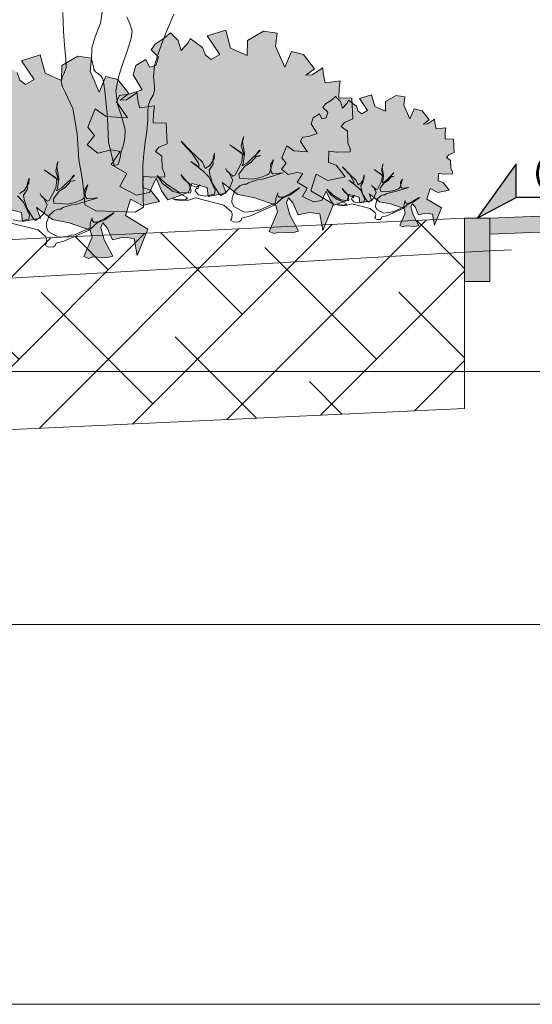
# Model space of a CAD drawing. Header units: metres. Extents: x 92403 to 95147, y 464428 to 465602.
# Tile 292 of 568: x 92446.72 to 92448.34, y 465226.28 to 465229.39. Entities that reach past the tile are written whole.
import ezdxf
from ezdxf import colors
from ezdxf.entities.mleader import LeaderData, LeaderLine
from ezdxf.enums import TextEntityAlignment as Align
from ezdxf.math import Vec2, Vec3

# ---------------------------------------------------------------- set-up
doc = ezdxf.new("R2010")
doc.units = ezdxf.units.M
for name, pattern in [('AL-NAP_LIJN', [15.25, 12, -1.5, 0.25, -1.5]), ('DASHED', [0.75, 0.5, -0.25]), ('XX-AFBREEK', [7, 4, -1, 1, -1])]:
    doc.linetypes.add(name, pattern=pattern)
doc.layers.get('0').update_dxf_attribs({"linetype": 'CONTINUOUS'})
for name, color, linetype, lineweight in [('B-WE-OG-HOOGTELIJN-G', 7, 'CONTINUOUS', 18), ('N-WE-GR-GRAS-A', 62, 'CONTINUOUS', 18), ('N-WE-VH-VERHARDING_FUNDERING-A-50', 252, 'CONTINUOUS', 18), ('X-XX-AL-AANKLEDING-S', 250, 'CONTINUOUS', 9), ('X-XX-AL-AFBREEKLIJN-G', 7, 'XX-AFBREEK', 18), ('X-XX-AL-DETAIL1-G', 7, 'CONTINUOUS', 18), ('X-XX-AL-DETAIL1-T18', 7, 'CONTINUOUS', 18), ('X-XX-AL-DETAIL3-V', 253, 'CONTINUOUS', 18), ('X-XX-AL-HOOGTELABEL-S', 7, 'CONTINUOUS', 25), ('X-XX-AL-NAP-G', 7, 'AL-NAP_LIJN', 18), ('X-XX-AL-RMB - profiel', 7, 'CONTINUOUS', 9)]:
    doc.layers.add(name, color=color, linetype=linetype, lineweight=lineweight)
doc.layers.add('N-RO-GR-GROENSTROOK-A', color=7, linetype='CONTINUOUS', lineweight=0, true_color=0x5de817, transparency=0.7)
doc.styles.add('NLCS-ISO', font='NLCS-ISO.ttf')
doc.styles.add('NLCS-ISO-M50-T18', font='NLCS-ISO.ttf', dxfattribs={"height": 0.09})

# ---------------------------------------------------------------- blocks, each defined once
blk = doc.blocks.new('meerstammige boom')
at = {"color": 0, "lineweight": 0, "transparency": 33554559}
for points in [[(0.2243, 1.5536), (0.1938, 1.4487), (0.1656, 1.3433), (0.1407, 1.2416), (0.1229, 1.1499), (0.1166, 1.058), (0.1226, 0.9842), (0.1227, 0.9482), (0.1152, 0.9139), (0.0991, 0.8746), (0.089, 0.8294), (0.0865, 0.7829), (0.0871, 0.7185), (0.0818, 0.6305), (0.0727, 0.5429), (0.0651, 0.4514), (0.0614, 0.3558), (0.0608, 0.2601), (0.0618, 0.1742), (0.0629, 0.1018), (0.0637, 0.0295), (0.0203, -0.0102), (-0.083, -0.0054), (-0.1863, -0.0006), (-0.2457, 0.0471), (-0.2502, 0.1525), (-0.2599, 0.2577), (-0.276, 0.4041), (-0.2851, 0.6083), (-0.3081, 0.8101), (-0.3485, 0.9388), (-0.3632, 0.9791), (-0.3694, 1.0206), (-0.3627, 1.0617), (-0.3515, 1.0957), (-0.3432, 1.13), (-0.345, 1.1992), (-0.3522, 1.309), (-0.3576, 1.419), (-0.3614, 1.5667)], [(-0.1497, 1.6052), (-0.163, 1.4842), (-0.1901, 1.3746), (-0.2081, 1.2871), (-0.2094, 1.1998), (-0.2002, 1.1373), (-0.1969, 1.1176), (-0.1894, 1.0997), (-0.173, 1.0828), (-0.1592, 1.0655), (-0.1508, 1.0444), (-0.1442, 1.0005), (-0.1405, 0.9479), (-0.1369, 0.8952), (-0.1262, 0.737), (-0.1195, 0.544), (-0.0897, 0.3575), (-0.0701, 0.3662), (-0.0595, 0.4229), (-0.0528, 0.466), (-0.0413, 0.5215), (-0.0338, 0.5776), (-0.033, 0.6395), (-0.05, 0.7415), (-0.0735, 0.8426), (-0.0823, 0.9473), (-0.0678, 1.0594), (-0.0423, 1.1719), (-0.0227, 1.2614), (-0.0114, 1.3123), (-0.0009, 1.3634), (0.0046, 1.4193), (-0.0076, 1.4768), (-0.0234, 1.5334)]]:
    blk.add_lwpolyline(points, dxfattribs=at)
blk = doc.blocks.new('SAL-HOOGTELABEL_02-SO')
for p, q in [((2.461, 3.435), (0, 0)), ((2.461, 1.312), (2.461, 3.435)), ((0, 0), (2.461, 1.312)), ((8.838, 1.312), (2.461, 1.312))]:
    blk.add_line(p, q)
blk.add_solid([(2.461, 3.435), (0, 0), (2.461, 1.312)])
at = {"style": 'NLCS-ISO'}
blk.add_attdef('...', text='', height=1.8, dxfattribs=at).set_placement((5.773, 2.615), align=Align.MIDDLE)
blk = doc.blocks.new('_DotSmall')
at = {"const_width": 0.5}
blk.add_lwpolyline([(-0.0625, 0, 1), (0.0625, 0, 1)], format="xyb", close=True, dxfattribs=at)

msp = doc.modelspace()

# ---------------------------------------------------------------- hatches: boundary and pattern name
at = {"layer": 'N-RO-GR-GROENSTROOK-A', "transparency": 33554508}
h = msp.add_hatch(color=256, dxfattribs=at)
h.dxf.hatch_style = 1
h.paths.add_polyline_path([(92447.409796, 465228.840542), (92447.462976, 465228.830407), (92447.529853, 465228.807402), (92447.53523, 465228.785406), (92447.508886, 465228.724293), (92447.524164, 465228.717707), (92447.537924, 465228.722433), (92447.581482, 465228.719643), (92447.600898, 465228.725128), (92447.573891, 465228.776201), (92447.562921, 465228.815033), (92447.569507, 465228.830311), (92447.583096, 465228.814862), (92447.599722, 465228.776789), (92447.636105, 465228.784551), (92447.668351, 465228.780243), (92447.67839, 465228.726892), (92447.712192, 465228.809951), (92447.640658, 465228.853016), (92447.656614, 465228.904852), (92447.693759, 465228.885307), (92447.748358, 465228.89721), (92447.72023, 465228.93348), (92447.695884, 465228.942094), (92447.697374, 465228.977646), (92447.722861, 465228.974686), (92447.724926, 465228.974446), (92447.765155, 465228.975329), (92447.764921, 465228.98597), (92447.757213, 465229.003028), (92447.755963, 465229.041444), (92447.73652, 465229.055352), (92447.746712, 465229.068935), (92447.773448, 465229.080123), (92447.770188, 465229.145072), (92447.72891, 465229.146802), (92447.73012, 465229.175688), (92447.732962, 465229.200054), (92447.685384, 465229.194192), (92447.679618, 465229.224156), (92447.678534, 465229.241747), (92447.64428, 465229.218697), (92447.624218, 465229.217836), (92447.651354, 465229.238565), (92447.617324, 465229.282938), (92447.578971, 465229.292401), (92447.557672, 465229.243407), (92447.528971, 465229.309423), (92447.534066, 465229.350323), (92447.49067, 465229.357379), (92447.439471, 465229.327184), (92447.439046, 465229.279803), (92447.386707, 465229.303077), (92447.371437, 465229.360674), (92447.312142, 465229.342078), (92447.352595, 465229.283426), (92447.324607, 465229.267185), (92447.306723, 465229.281028), (92447.298108, 465229.305088), (92447.293059, 465229.308704), (92447.259002, 465229.333831), (92447.252445, 465229.320095), (92447.230354, 465229.29562), (92447.220251, 465229.327598), (92447.196834, 465229.352148), (92447.176855, 465229.334654), (92447.147974, 465229.315701), (92447.134745, 465229.297924), (92447.158488, 465229.274932), (92447.150345, 465229.24817), (92447.129876, 465229.24379), (92447.117882, 465229.267861), (92447.08715, 465229.248199), (92447.078112, 465229.218725), (92447.10684, 465229.171955), (92447.064905, 465229.158), (92447.03509, 465229.154013), (92447.025381, 465229.133339), (92447.044535, 465229.106349), (92447.060198, 465229.08291), (92446.99277, 465229.087438), (92446.958675, 465229.111649), (92446.935452, 465229.053964), (92446.956197, 465229.027693), (92446.933108, 465228.998021), (92446.966087, 465228.972023), (92447.009438, 465228.982515), (92447.037295, 465228.977026), (92447.009278, 465228.935254), (92447.058801, 465228.90686), (92447.036014, 465228.865785), (92447.08847, 465228.839102), (92447.129889, 465228.846924), (92447.151304, 465228.892509), (92447.167828, 465228.852405), (92447.187718, 465228.824337), (92447.253683, 465228.846974), (92447.263461, 465228.875501), (92447.31209, 465228.862988), (92447.315331, 465228.834832), (92447.372734, 465228.84552), (92447.360073, 465228.878522), (92447.409808, 465228.840558)])
h = msp.add_hatch(color=256, dxfattribs=at)
h.dxf.hatch_style = 1
h.paths.add_polyline_path([(92446.822735, 465228.761711), (92446.875915, 465228.751576), (92446.942792, 465228.72857), (92446.948169, 465228.706575), (92446.921825, 465228.645462), (92446.937103, 465228.638876), (92446.950863, 465228.643602), (92446.994421, 465228.640812), (92447.013837, 465228.646296), (92446.98683, 465228.69737), (92446.97586, 465228.736201), (92446.982446, 465228.75148), (92446.996035, 465228.736031), (92447.012661, 465228.697958), (92447.049044, 465228.70572), (92447.08129, 465228.701412), (92447.091329, 465228.648061), (92447.125131, 465228.73112), (92447.053597, 465228.774184), (92447.069553, 465228.826021), (92447.106698, 465228.806476), (92447.161297, 465228.818379), (92447.133169, 465228.854648), (92447.108823, 465228.863263), (92447.110313, 465228.898815), (92447.1358, 465228.895854), (92447.137865, 465228.895615), (92447.178094, 465228.896498), (92447.17786, 465228.907139), (92447.170152, 465228.924196), (92447.168902, 465228.962613), (92447.149459, 465228.976521), (92447.159651, 465228.990104), (92447.186387, 465229.001292), (92447.183127, 465229.066241), (92447.141849, 465229.067971), (92447.143059, 465229.096857), (92447.145901, 465229.121223), (92447.098323, 465229.115361), (92447.092557, 465229.145325), (92447.091473, 465229.162915), (92447.057219, 465229.139866), (92447.037157, 465229.139005), (92447.064293, 465229.159734), (92447.030263, 465229.204107), (92446.991909, 465229.21357), (92446.970611, 465229.164576), (92446.941909, 465229.230592), (92446.947004, 465229.271492), (92446.903609, 465229.278548), (92446.85241, 465229.248353), (92446.851985, 465229.200972), (92446.799646, 465229.224246), (92446.784375, 465229.281843), (92446.725081, 465229.263247), (92446.765534, 465229.204595), (92446.737546, 465229.188353), (92446.719662, 465229.202196), (92446.711047, 465229.226257), (92446.705998, 465229.229873), (92446.671941, 465229.254999), (92446.665384, 465229.241264), (92446.643293, 465229.216788), (92446.63319, 465229.248767), (92446.609772, 465229.273317), (92446.589794, 465229.255823), (92446.560913, 465229.236869), (92446.547684, 465229.219093), (92446.571427, 465229.196101), (92446.563284, 465229.169338), (92446.542815, 465229.164959), (92446.53082, 465229.18903), (92446.500089, 465229.169368), (92446.491051, 465229.139893), (92446.519779, 465229.093124), (92446.477844, 465229.079169), (92446.448029, 465229.075181), (92446.43832, 465229.054508), (92446.457474, 465229.027518), (92446.473136, 465229.004079), (92446.405708, 465229.008607), (92446.371614, 465229.032818), (92446.348391, 465228.975132), (92446.369136, 465228.948861), (92446.346047, 465228.91919), (92446.379026, 465228.893192), (92446.422377, 465228.903683), (92446.450234, 465228.898195), (92446.422217, 465228.856422), (92446.47174, 465228.828029), (92446.448953, 465228.786954), (92446.501409, 465228.76027), (92446.542828, 465228.768093), (92446.564243, 465228.813678), (92446.580767, 465228.773574), (92446.600657, 465228.745505), (92446.666622, 465228.768142), (92446.6764, 465228.796669), (92446.725028, 465228.784157), (92446.72827, 465228.756001), (92446.785673, 465228.766689), (92446.773012, 465228.799691), (92446.822747, 465228.761727)])
h = msp.add_hatch(color=256, dxfattribs=at)
h.dxf.hatch_style = 1
h.paths.add_polyline_path([(92447.857182, 465228.818242), (92447.89176, 465228.811652), (92447.935244, 465228.796693), (92447.93874, 465228.782392), (92447.921611, 465228.742656), (92447.931545, 465228.738374), (92447.940492, 465228.741447), (92447.968813, 465228.739633), (92447.981437, 465228.743199), (92447.963877, 465228.776407), (92447.956745, 465228.801655), (92447.961027, 465228.811589), (92447.969863, 465228.801544), (92447.980673, 465228.776789), (92448.004329, 465228.781836), (92448.025295, 465228.779035), (92448.031823, 465228.744346), (92448.053801, 465228.798351), (92448.007289, 465228.826352), (92448.017664, 465228.860056), (92448.041816, 465228.847348), (92448.077316, 465228.855087), (92448.059027, 465228.87867), (92448.043198, 465228.884271), (92448.044167, 465228.907387), (92448.060738, 465228.905462), (92448.06208, 465228.905306), (92448.088238, 465228.90588), (92448.088086, 465228.912799), (92448.083074, 465228.92389), (92448.082261, 465228.948868), (92448.069619, 465228.957912), (92448.076246, 465228.966743), (92448.09363, 465228.974017), (92448.09151, 465229.016248), (92448.064671, 465229.017372), (92448.065458, 465229.036154), (92448.067306, 465229.051997), (92448.03637, 465229.048185), (92448.032621, 465229.067668), (92448.031917, 465229.079105), (92448.009644, 465229.064119), (92447.9966, 465229.063559), (92448.014244, 465229.077037), (92447.992118, 465229.105888), (92447.96718, 465229.112041), (92447.953332, 465229.080185), (92447.93467, 465229.123109), (92447.937983, 465229.149702), (92447.909767, 465229.15429), (92447.876477, 465229.134657), (92447.876201, 465229.10385), (92447.84217, 465229.118983), (92447.832241, 465229.156432), (92447.793688, 465229.144341), (92447.81999, 465229.106205), (92447.801793, 465229.095645), (92447.790164, 465229.104646), (92447.784563, 465229.12029), (92447.78128, 465229.122641), (92447.759136, 465229.138978), (92447.754873, 465229.130048), (92447.740509, 465229.114134), (92447.73394, 465229.134926), (92447.718714, 465229.150889), (92447.705724, 465229.139514), (92447.686945, 465229.12719), (92447.678344, 465229.115632), (92447.693782, 465229.100683), (92447.688487, 465229.083282), (92447.675178, 465229.080434), (92447.667379, 465229.096085), (92447.647397, 465229.083301), (92447.641521, 465229.064136), (92447.6602, 465229.033727), (92447.632934, 465229.024653), (92447.613548, 465229.022061), (92447.607235, 465229.008618), (92447.61969, 465228.99107), (92447.629873, 465228.975829), (92447.586031, 465228.978774), (92447.563863, 465228.994516), (92447.548763, 465228.957008), (92447.562252, 465228.939927), (92447.547239, 465228.920635), (92447.568682, 465228.903731), (92447.596869, 465228.910552), (92447.614982, 465228.906984), (92447.596765, 465228.879823), (92447.628965, 465228.861362), (92447.614149, 465228.834654), (92447.648256, 465228.817305), (92447.675186, 465228.822391), (92447.689111, 465228.85203), (92447.699855, 465228.825955), (92447.712787, 465228.807705), (92447.755678, 465228.822423), (92447.762035, 465228.840972), (92447.793654, 465228.832836), (92447.795761, 465228.814529), (92447.833085, 465228.821478), (92447.824853, 465228.842936), (92447.85719, 465228.818252)])
at = {"layer": 'N-WE-VH-VERHARDING_FUNDERING-A-50'}
h = msp.add_hatch(dxfattribs=at)
h.set_pattern_fill('TEELAARDE', color=36, scale=0.2)
h.set_pattern_definition([(45, (0, 0), (-0.14142135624, 0.14142135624), []), (135, (0, 0), (-0.42426406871, 0.14142135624), [0.5, -0.3])])
h.paths.add_polyline_path([(92448.126427, 465228.165224), (92445.512059, 465228.042102), (92444.444879, 465228.031896), (92444.444879, 465228.631868), (92445.495056, 465228.641966), (92448.126427, 465228.765889)])
at = {"layer": 'X-XX-AL-DETAIL3-V'}
h = msp.add_hatch(color=254, dxfattribs=at)
h.dxf.hatch_style = 1
h.paths.add_polyline_path([(92448.206427, 465228.765889), (92448.206427, 465228.715849), (92450.606402, 465228.811848), (92450.606402, 465228.861888)])
at = {"layer": 'X-XX-AL-RMB - profiel', "true_color": 0x717384}
h = msp.add_hatch(color=8, dxfattribs=at)
h.dxf.hatch_style = 1
h.paths.add_polyline_path([(92448.206427, 465228.765889), (92448.206427, 465228.565817), (92448.126427, 465228.565889), (92448.126427, 465228.765889)])

# ---------------------------------------------------------------- linework, layer by layer
at = {"layer": 'B-WE-OG-HOOGTELIJN-G', "color": 1, "linetype": 'DASHED', "ltscale": 5, "flags": 128}
msp.add_lwpolyline([(92423.539312, 465228.451889), (92425.059634, 465228.491889), (92426.465362, 465228.445889), (92426.576762, 465228.439889), (92426.630176, 465228.332889), (92430.389694, 465228.472889), (92433.180144, 465228.581889), (92433.221375, 465228.671889), (92433.330416, 465228.671889), (92433.629523, 465228.695889), (92434.865324, 465228.762889), (92437.756102, 465228.725889), (92438.026326, 465228.649889), (92438.307882, 465228.666889), (92438.427502, 465228.671889), (92438.515593, 465228.549889), (92441.804809, 465228.497889), (92444.668592, 465228.368889), (92444.722629, 465228.454889), (92444.822634, 465228.470889), (92448.204161, 465228.662889), (92450.606427, 465228.766889)], dxfattribs=at)
at = {"layer": 'N-WE-GR-GRAS-A'}
msp.add_line((92445.495056, 465228.641966), (92448.126427, 465228.765889), dxfattribs=at)
at = {"layer": 'X-XX-AL-AFBREEKLIJN-G', "color": 251, "flags": 128}
msp.add_lwpolyline([(92450.606402, 465226.281889), (92423.539312, 465226.281889)], dxfattribs=at)
at = {"layer": 'X-XX-AL-DETAIL1-G'}
for p, q in [((92448.126427, 465228.565889), (92448.126427, 465228.165224)), ((92448.126427, 465228.165224), (92445.512059, 465228.042102))]:
    msp.add_line(p, q, dxfattribs=at)
at = {"layer": 'X-XX-AL-NAP-G', "color": 142, "flags": 128}
for points in [[(92451.106402, 465228.281889), (92422.437639, 465228.281889)], [(92451.106402, 465227.481889), (92422.437639, 465227.481889)]]:
    msp.add_lwpolyline(points, dxfattribs=at)
at = {"layer": 'X-XX-AL-RMB - profiel', "color": 251}
for points in [[(92447.409796, 465228.840542), (92447.462976, 465228.830407), (92447.529853, 465228.807402), (92447.53523, 465228.785406), (92447.508886, 465228.724293), (92447.524164, 465228.717707), (92447.537924, 465228.722433), (92447.581482, 465228.719643), (92447.600898, 465228.725128), (92447.573891, 465228.776201), (92447.562921, 465228.815033), (92447.569507, 465228.830311), (92447.583096, 465228.814862), (92447.599722, 465228.776789), (92447.636105, 465228.784551), (92447.668351, 465228.780243), (92447.67839, 465228.726892), (92447.712192, 465228.809951), (92447.640658, 465228.853016), (92447.656614, 465228.904852), (92447.693759, 465228.885307), (92447.748358, 465228.89721), (92447.72023, 465228.93348), (92447.695884, 465228.942094), (92447.697374, 465228.977646), (92447.722861, 465228.974686), (92447.724926, 465228.974446), (92447.765155, 465228.975329), (92447.764921, 465228.98597), (92447.757213, 465229.003028), (92447.755963, 465229.041444), (92447.73652, 465229.055352), (92447.746712, 465229.068935), (92447.773448, 465229.080123), (92447.770188, 465229.145072), (92447.72891, 465229.146802), (92447.73012, 465229.175688), (92447.732962, 465229.200054), (92447.685384, 465229.194192), (92447.679618, 465229.224156), (92447.678534, 465229.241747), (92447.64428, 465229.218697), (92447.624218, 465229.217836), (92447.651354, 465229.238565), (92447.617324, 465229.282938), (92447.578971, 465229.292401), (92447.557672, 465229.243407), (92447.528971, 465229.309423), (92447.534066, 465229.350323), (92447.49067, 465229.357379), (92447.439471, 465229.327184), (92447.439046, 465229.279803), (92447.386707, 465229.303077), (92447.371437, 465229.360674), (92447.312142, 465229.342078), (92447.352595, 465229.283426), (92447.324607, 465229.267185), (92447.306723, 465229.281028), (92447.298108, 465229.305088), (92447.293059, 465229.308704), (92447.259002, 465229.333831), (92447.252445, 465229.320095), (92447.230354, 465229.29562), (92447.220251, 465229.327598), (92447.196834, 465229.352148), (92447.176855, 465229.334654), (92447.147974, 465229.315701), (92447.134745, 465229.297924), (92447.158488, 465229.274932), (92447.150345, 465229.24817), (92447.129876, 465229.24379), (92447.117882, 465229.267861), (92447.08715, 465229.248199), (92447.078112, 465229.218725), (92447.10684, 465229.171955), (92447.064905, 465229.158), (92447.03509, 465229.154013), (92447.025381, 465229.133339), (92447.044535, 465229.106349), (92447.060198, 465229.08291), (92446.99277, 465229.087438), (92446.958675, 465229.111649), (92446.935452, 465229.053964), (92446.956197, 465229.027693), (92446.933108, 465228.998021), (92446.966087, 465228.972023), (92447.009438, 465228.982515), (92447.037295, 465228.977026), (92447.009278, 465228.935254), (92447.058801, 465228.90686), (92447.036014, 465228.865785), (92447.08847, 465228.839102), (92447.129889, 465228.846924), (92447.151304, 465228.892509), (92447.167828, 465228.852405), (92447.187718, 465228.824337), (92447.253683, 465228.846974), (92447.263461, 465228.875501), (92447.31209, 465228.862988), (92447.315331, 465228.834832), (92447.372734, 465228.84552), (92447.360073, 465228.878522), (92447.409808, 465228.840558)], [(92447.857182, 465228.818242), (92447.89176, 465228.811652), (92447.935244, 465228.796693), (92447.93874, 465228.782392), (92447.921611, 465228.742656), (92447.931545, 465228.738374), (92447.940492, 465228.741447), (92447.968813, 465228.739633), (92447.981437, 465228.743199), (92447.963877, 465228.776407), (92447.956745, 465228.801655), (92447.961027, 465228.811589), (92447.969863, 465228.801544), (92447.980673, 465228.776789), (92448.004329, 465228.781836), (92448.025295, 465228.779035), (92448.031823, 465228.744346), (92448.053801, 465228.798351), (92448.007289, 465228.826352), (92448.017664, 465228.860056), (92448.041816, 465228.847348), (92448.077316, 465228.855087), (92448.059027, 465228.87867), (92448.043198, 465228.884271), (92448.044167, 465228.907387), (92448.060738, 465228.905462), (92448.06208, 465228.905306), (92448.088238, 465228.90588), (92448.088086, 465228.912799), (92448.083074, 465228.92389), (92448.082261, 465228.948868), (92448.069619, 465228.957912), (92448.076246, 465228.966743), (92448.09363, 465228.974017), (92448.09151, 465229.016248), (92448.064671, 465229.017372), (92448.065458, 465229.036154), (92448.067306, 465229.051997), (92448.03637, 465229.048185), (92448.032621, 465229.067668), (92448.031917, 465229.079105), (92448.009644, 465229.064119), (92447.9966, 465229.063559), (92448.014244, 465229.077037), (92447.992118, 465229.105888), (92447.96718, 465229.112041), (92447.953332, 465229.080185), (92447.93467, 465229.123109), (92447.937983, 465229.149702), (92447.909767, 465229.15429), (92447.876477, 465229.134657), (92447.876201, 465229.10385), (92447.84217, 465229.118983), (92447.832241, 465229.156432), (92447.793688, 465229.144341), (92447.81999, 465229.106205), (92447.801793, 465229.095645), (92447.790164, 465229.104646), (92447.784563, 465229.12029), (92447.78128, 465229.122641), (92447.759136, 465229.138978), (92447.754873, 465229.130048), (92447.740509, 465229.114134), (92447.73394, 465229.134926), (92447.718714, 465229.150889), (92447.705724, 465229.139514), (92447.686945, 465229.12719), (92447.678344, 465229.115632), (92447.693782, 465229.100683), (92447.688487, 465229.083282), (92447.675178, 465229.080434), (92447.667379, 465229.096085), (92447.647397, 465229.083301), (92447.641521, 465229.064136), (92447.6602, 465229.033727), (92447.632934, 465229.024653), (92447.613548, 465229.022061), (92447.607235, 465229.008618), (92447.61969, 465228.99107), (92447.629873, 465228.975829), (92447.586031, 465228.978774), (92447.563863, 465228.994516), (92447.548763, 465228.957008), (92447.562252, 465228.939927), (92447.547239, 465228.920635), (92447.568682, 465228.903731), (92447.596869, 465228.910552), (92447.614982, 465228.906984), (92447.596765, 465228.879823), (92447.628965, 465228.861362), (92447.614149, 465228.834654), (92447.648256, 465228.817305), (92447.675186, 465228.822391), (92447.689111, 465228.85203), (92447.699855, 465228.825955), (92447.712787, 465228.807705), (92447.755678, 465228.822423), (92447.762035, 465228.840972), (92447.793654, 465228.832836), (92447.795761, 465228.814529), (92447.833085, 465228.821478), (92447.824853, 465228.842936), (92447.85719, 465228.818252)]]:
    msp.add_lwpolyline(points, close=True, dxfattribs=at)
for points in [[(92446.6764, 465228.796669), (92446.725028, 465228.784157), (92446.72827, 465228.756001), (92446.785673, 465228.766689), (92446.773012, 465228.799691), (92446.822747, 465228.761727), (92446.822735, 465228.761711), (92446.875915, 465228.751576), (92446.942792, 465228.72857), (92446.948169, 465228.706575), (92446.921825, 465228.645462), (92446.937103, 465228.638876), (92446.950863, 465228.643602), (92446.994421, 465228.640812), (92447.013837, 465228.646296), (92446.98683, 465228.69737), (92446.97586, 465228.736201), (92446.982446, 465228.75148), (92446.996035, 465228.736031), (92447.012661, 465228.697958), (92447.049044, 465228.70572), (92447.08129, 465228.701412), (92447.091329, 465228.648061), (92447.125131, 465228.73112), (92447.053597, 465228.774184), (92447.069553, 465228.826021), (92447.106698, 465228.806476), (92447.161297, 465228.818379), (92447.133169, 465228.854648), (92447.108823, 465228.863263), (92447.110313, 465228.898815), (92447.1358, 465228.895854), (92447.137865, 465228.895615), (92447.178094, 465228.896498), (92447.17786, 465228.907139), (92447.170152, 465228.924196), (92447.168902, 465228.962613), (92447.149459, 465228.976521), (92447.159651, 465228.990104), (92447.186387, 465229.001292), (92447.183127, 465229.066241), (92447.141849, 465229.067971), (92447.143059, 465229.096857), (92447.145901, 465229.121223), (92447.098323, 465229.115361), (92447.092557, 465229.145325), (92447.091473, 465229.162915), (92447.057219, 465229.139866), (92447.037157, 465229.139005), (92447.064293, 465229.159734), (92447.030263, 465229.204107), (92446.991909, 465229.21357), (92446.970611, 465229.164576), (92446.941909, 465229.230592), (92446.947004, 465229.271492), (92446.903609, 465229.278548), (92446.85241, 465229.248353), (92446.851985, 465229.200972), (92446.799646, 465229.224246), (92446.784375, 465229.281843), (92446.725081, 465229.263247), (92446.765534, 465229.204595), (92446.737546, 465229.188353), (92446.719662, 465229.202196), (92446.711047, 465229.226257)], [(92447.386187, 465228.760155), (92447.39083, 465228.766238), (92447.391713, 465228.780006), (92447.389472, 465228.78653), (92447.364779, 465228.807786), (92447.275808, 465228.829968), (92447.253554, 465228.822886), (92447.246669, 465228.823327), (92447.237464, 465228.820727), (92447.211088, 465228.824011), (92447.203844, 465228.827135), (92447.23022, 465228.82385), (92447.243628, 465228.825649), (92447.249792, 465228.830572), (92447.218935, 465228.846905), (92447.204807, 465228.850468), (92447.17135, 465228.876007), (92447.154342, 465228.901024), (92447.183957, 465228.873604), (92447.222778, 465228.848785), (92447.258719, 465228.84542), (92447.261842, 465228.852663), (92447.25476, 465228.874917), (92447.228988, 465228.904218), (92447.237671, 465228.890369), (92447.262364, 465228.869113), (92447.278013, 465228.864389), (92447.290701, 465228.871552), (92447.284537, 465228.86663), (92447.284096, 465228.859745), (92447.277212, 465228.860186), (92447.274089, 465228.852942), (92447.285455, 465228.839453), (92447.306467, 465228.835448), (92447.335605, 465228.842089), (92447.338008, 465228.854696), (92447.318841, 465228.895804), (92447.299871, 465228.915097), (92447.260331, 465228.94528), (92447.285824, 465228.928227), (92447.285905, 465228.937792), (92447.265137, 465228.970494), (92447.234801, 465229.003277), (92447.229879, 465229.009441), (92447.259854, 465228.97934), (92447.297433, 465228.943435), (92447.305676, 465228.922701), (92447.320686, 465228.932905), (92447.335417, 465228.955358), (92447.335939, 465228.971808), (92447.330414, 465228.951956), (92447.331052, 465228.937027), (92447.318643, 465228.917617), (92447.320443, 465228.904208), (92447.329765, 465228.87543), (92447.350535, 465228.842728), (92447.356618, 465228.838085), (92447.370467, 465228.846769), (92447.382435, 465228.859295), (92447.393765, 465228.88675), (92447.38096, 465228.910966), (92447.374876, 465228.91561), (92447.371115, 465228.923294), (92447.374876, 465228.91561), (92447.393486, 465228.898997), (92447.40001, 465228.901238), (92447.420627, 465228.94086), (92447.424272, 465228.964554), (92447.42051, 465228.972239), (92447.384371, 465228.997418), (92447.429635, 465228.965274), (92447.420312, 465228.994052), (92447.425478, 465229.016585), (92447.428601, 465229.023829), (92447.423876, 465229.00818), (92447.430436, 465228.969476), (92447.42635, 465228.938898), (92447.423228, 465228.931654), (92447.439758, 465228.940698), (92447.479507, 465228.980158), (92447.477986, 465228.981318), (92447.464056, 465228.963069), (92447.472461, 465228.961467), (92447.481666, 465228.964067), (92447.468258, 465228.962268), (92447.450485, 465228.942137), (92447.431633, 465228.930053), (92447.413058, 465228.905719), (92447.414859, 465228.892311), (92447.456163, 465228.889665), (92447.481459, 465228.894425), (92447.502192, 465228.902668), (92447.508357, 465228.907591), (92447.521729, 465228.950335), (92447.512802, 465228.935487), (92447.514521, 465228.912513), (92447.519443, 465228.906349), (92447.553144, 465228.909507), (92447.487542, 465228.889782), (92447.471452, 465228.887622), (92447.442674, 465228.8783), (92447.436509, 465228.873378), (92447.429625, 465228.873819), (92447.416577, 465228.869337), (92447.399605, 465228.853409), (92447.391758, 465228.830516), (92447.390876, 465228.816748), (92447.396878, 465228.802539), (92447.429255, 465228.785045), (92447.457593, 465228.787483), (92447.470642, 465228.791965), (92447.477525, 465228.791524), (92447.528999, 465228.814812), (92447.529881, 465228.828581), (92447.535766, 465228.845751), (92447.535325, 465228.838866), (92447.540248, 465228.832702), (92447.556698, 465228.83218), (92447.573588, 465228.838542), (92447.60477, 465228.860472), (92447.603249, 465228.861633), (92447.57555, 465228.844265), (92447.555177, 465228.833341), (92447.525877, 465228.807568), (92447.445984, 465228.772275), (92447.42221, 465228.766355), (92447.419087, 465228.75911), (92447.412922, 465228.754188), (92447.397994, 465228.753549), (92447.386187, 465228.760155)], [(92446.718614, 465228.84387), (92446.733625, 465228.854074), (92446.748356, 465228.876526), (92446.748878, 465228.892976), (92446.743353, 465228.873125), (92446.743991, 465228.858196), (92446.731582, 465228.838785), (92446.733382, 465228.825377), (92446.742704, 465228.796599), (92446.763473, 465228.763897), (92446.769557, 465228.759253), (92446.783406, 465228.767937), (92446.795374, 465228.780464), (92446.806704, 465228.807919), (92446.793899, 465228.832135), (92446.787815, 465228.836778), (92446.784054, 465228.844463), (92446.787815, 465228.836778), (92446.806425, 465228.820166), (92446.812949, 465228.822407), (92446.833566, 465228.862028), (92446.837211, 465228.885722), (92446.833449, 465228.893408), (92446.79731, 465228.918587), (92446.842574, 465228.886442), (92446.833251, 465228.915221), (92446.838417, 465228.937754), (92446.841539, 465228.944998), (92446.836815, 465228.929349), (92446.843375, 465228.890645), (92446.839289, 465228.860067), (92446.836167, 465228.852823), (92446.852697, 465228.861867), (92446.892446, 465228.901326), (92446.890925, 465228.902487), (92446.876994, 465228.884237), (92446.8854, 465228.882636), (92446.894605, 465228.885236), (92446.881197, 465228.883437), (92446.863424, 465228.863306), (92446.844571, 465228.851221), (92446.825997, 465228.826888), (92446.827797, 465228.81348), (92446.869102, 465228.810834), (92446.894398, 465228.815594), (92446.915131, 465228.823837), (92446.921295, 465228.828759), (92446.934668, 465228.871503), (92446.925741, 465228.856655), (92446.927459, 465228.833681), (92446.932382, 465228.827518), (92446.966082, 465228.830676), (92446.900481, 465228.810951), (92446.884391, 465228.808791), (92446.855613, 465228.799469), (92446.849448, 465228.794546), (92446.842564, 465228.794987), (92446.829516, 465228.790506), (92446.812544, 465228.774578), (92446.804697, 465228.751685), (92446.803815, 465228.737917), (92446.809817, 465228.723708), (92446.842194, 465228.706214), (92446.870532, 465228.708652), (92446.883581, 465228.713134), (92446.890464, 465228.712692), (92446.941938, 465228.735981), (92446.94282, 465228.749749), (92446.948705, 465228.766919), (92446.948264, 465228.760035), (92446.953187, 465228.75387), (92446.969637, 465228.753349), (92446.986527, 465228.759711), (92447.017709, 465228.781641), (92447.016188, 465228.782802), (92446.988489, 465228.765434), (92446.968116, 465228.75451), (92446.938816, 465228.728737), (92446.858923, 465228.693444), (92446.835149, 465228.687523), (92446.832026, 465228.680279), (92446.825861, 465228.675357), (92446.810933, 465228.674718), (92446.799126, 465228.681323)], [(92447.841832, 465228.765973), (92447.844851, 465228.769929), (92447.845425, 465228.778881), (92447.843968, 465228.783123), (92447.827913, 465228.796943), (92447.770063, 465228.811367), (92447.755594, 465228.806762), (92447.751117, 465228.807048), (92447.745132, 465228.805358), (92447.727982, 465228.807493), (92447.723272, 465228.809524), (92447.740422, 465228.807388), (92447.74914, 465228.808558), (92447.753148, 465228.811759), (92447.733085, 465228.822378), (92447.723898, 465228.824695), (92447.702144, 465228.841301), (92447.691086, 465228.857567), (92447.710342, 465228.839739), (92447.735583, 465228.823601), (92447.758952, 465228.821413), (92447.760983, 465228.826123), (92447.756378, 465228.840592), (92447.739621, 465228.859644), (92447.745267, 465228.850639), (92447.761322, 465228.836818), (92447.771497, 465228.833747), (92447.779747, 465228.838404), (92447.775739, 465228.835204), (92447.775452, 465228.830727), (92447.770976, 465228.831014), (92447.768946, 465228.826304), (92447.776336, 465228.817533), (92447.789998, 465228.814929), (92447.808944, 465228.819247), (92447.810506, 465228.827445), (92447.798043, 465228.854173), (92447.785709, 465228.866717), (92447.76, 465228.886342), (92447.776576, 465228.875254), (92447.776628, 465228.881474), (92447.763125, 465228.902737), (92447.743401, 465228.924052), (92447.7402, 465228.92806), (92447.75969, 465228.908488), (92447.784124, 465228.885142), (92447.789483, 465228.871661), (92447.799243, 465228.878296), (92447.808821, 465228.892895), (92447.809161, 465228.903591), (92447.805568, 465228.890683), (92447.805983, 465228.880976), (92447.797915, 465228.868356), (92447.799085, 465228.859637), (92447.805146, 465228.840926), (92447.818651, 465228.819663), (92447.822606, 465228.816644), (92447.831611, 465228.82229), (92447.839393, 465228.830435), (92447.846759, 465228.848286), (92447.838433, 465228.864031), (92447.834478, 465228.867051), (92447.832032, 465228.872047), (92447.834478, 465228.867051), (92447.846578, 465228.856249), (92447.85082, 465228.857706), (92447.864225, 465228.883468), (92447.866595, 465228.898874), (92447.864149, 465228.903871), (92447.840651, 465228.920242), (92447.870082, 465228.899342), (92447.86402, 465228.918054), (92447.867379, 465228.932705), (92447.869409, 465228.937415), (92447.866338, 465228.92724), (92447.870603, 465228.902075), (92447.867946, 465228.882193), (92447.865916, 465228.877483), (92447.876664, 465228.883363), (92447.902509, 465228.90902), (92447.90152, 465228.909775), (92447.892462, 465228.897909), (92447.897927, 465228.896867), (92447.903913, 465228.898558), (92447.895195, 465228.897388), (92447.883639, 465228.884299), (92447.871381, 465228.876441), (92447.859304, 465228.86062), (92447.860474, 465228.851902), (92447.887331, 465228.850182), (92447.903778, 465228.853276), (92447.917259, 465228.858636), (92447.921267, 465228.861837), (92447.929962, 465228.889629), (92447.924157, 465228.879975), (92447.925275, 465228.865037), (92447.928475, 465228.861029), (92447.950387, 465228.863082), (92447.907733, 465228.850257), (92447.897271, 465228.848853), (92447.87856, 465228.842792), (92447.874552, 465228.839591), (92447.870075, 465228.839878), (92447.861592, 465228.836964), (92447.850556, 465228.826608), (92447.845454, 465228.811723), (92447.844881, 465228.802771), (92447.848783, 465228.793532), (92447.869835, 465228.782157), (92447.88826, 465228.783743), (92447.896745, 465228.786656), (92447.90122, 465228.78637), (92447.934689, 465228.801512), (92447.935262, 465228.810464), (92447.939089, 465228.821628), (92447.938802, 465228.817152), (92447.942003, 465228.813144), (92447.952698, 465228.812805), (92447.963681, 465228.816941), (92447.983955, 465228.8312), (92447.982966, 465228.831955), (92447.964956, 465228.820662), (92447.951709, 465228.813559), (92447.932658, 465228.796802), (92447.880712, 465228.773854), (92447.865254, 465228.770005), (92447.863224, 465228.765294), (92447.859215, 465228.762094), (92447.849509, 465228.761679), (92447.841832, 465228.765973)], [(92446.698394, 465228.760622), (92446.719406, 465228.756617), (92446.748544, 465228.763258), (92446.750947, 465228.775865), (92446.731779, 465228.816972), (92446.71281, 465228.836266)], [(92446.799126, 465228.681323), (92446.803769, 465228.687407), (92446.804651, 465228.701175), (92446.802411, 465228.707699), (92446.777718, 465228.728954), (92446.688747, 465228.751137)]]:
    msp.add_lwpolyline(points, dxfattribs=at)
at = {"layer": 'X-XX-AL-RMB - profiel', "flags": 128}
msp.add_lwpolyline([(92448.206427, 465228.765889), (92450.606427, 465228.861889), (92450.606427, 465228.811849), (92448.206427, 465228.715849)], dxfattribs=at)
msp.add_lwpolyline([(92448.206427, 465228.765889), (92448.206427, 465228.565817), (92448.126427, 465228.565889), (92448.126427, 465228.765889)], close=True, dxfattribs=at)

# ---------------------------------------------------------------- block references
at = {"layer": 'X-XX-AL-AANKLEDING-S', "color": 251, "true_color": 0x636466, "xscale": 0.6, "yscale": 0.4, "zscale": 0.5}
msp.add_blockref('meerstammige boom', (92447.072516, 465228.789158), dxfattribs=at)
at = {"layer": 'X-XX-AL-HOOGTELABEL-S', "xscale": 0.05000000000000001, "yscale": 0.05000000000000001, "zscale": 0.05000000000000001}
msp.add_blockref('SAL-HOOGTELABEL_02-SO', (92448.166427, 465228.765889), dxfattribs=at).add_auto_attribs({'...': '0,48'})

# ---------------------------------------------------------------- leaders
at = {"layer": 'X-XX-AL-DETAIL1-T18'}
ml = msp.add_multileader_mtext('Standard', dxfattribs=at)
ml.set_content('{\\C256;Aanbr. betontegels 300x300x50 mm}', color=10, style='NLCS-ISO-M50-T18')
ml.set_leader_properties(color=256, lineweight=-1)
ml.set_arrow_properties(name='DOTSMALL')
ml.build(insert=Vec2(0, 0))
ml.multileader.update_dxf_attribs({"text_left_attachment_type": 5, "text_right_attachment_type": 5, "dogleg_length": 0.09, "arrow_head_size": 0.2})
ctx = ml.context
ctx.base_point, ctx.char_height, ctx.arrow_head_size, ctx.landing_gap_size, ctx.plane_origin = Vec3(92448.014747, 465229.495158), 0.09, 0.2, 0.045, Vec3(92450.129747, 465229.720129)
ctx.left_attachment, ctx.right_attachment = 5, 5
notes = []
notes.append((ctx, [(0, (1, 1, 0), (92450.129747, 465229.495158), (-1, 0), 0.09, [(0, [(92450.129747, 465228.820285)], 0, [])])]))
ctx.mtext.insert, ctx.mtext.flow_direction = Vec3(92448.059747, 465229.612158), 5
for ctx, leaders in notes:
    for number, flags, end, landing, length, lines in leaders:
        leader = LeaderData()
        leader.index, (leader.has_last_leader_line, leader.has_dogleg_vector, leader.attachment_direction) = number, flags
        leader.last_leader_point, leader.dogleg_vector, leader.dogleg_length = Vec3(end), Vec3(landing), length
        for number, points, colour, breaks in lines:
            line = LeaderLine()
            line.index, line.vertices, line.color, line.breaks = number, Vec3.list(points), colors.encode_raw_color(colour), breaks
            leader.lines.append(line)
        ctx.leaders.append(leader)

doc.saveas('drawing.dxf')
